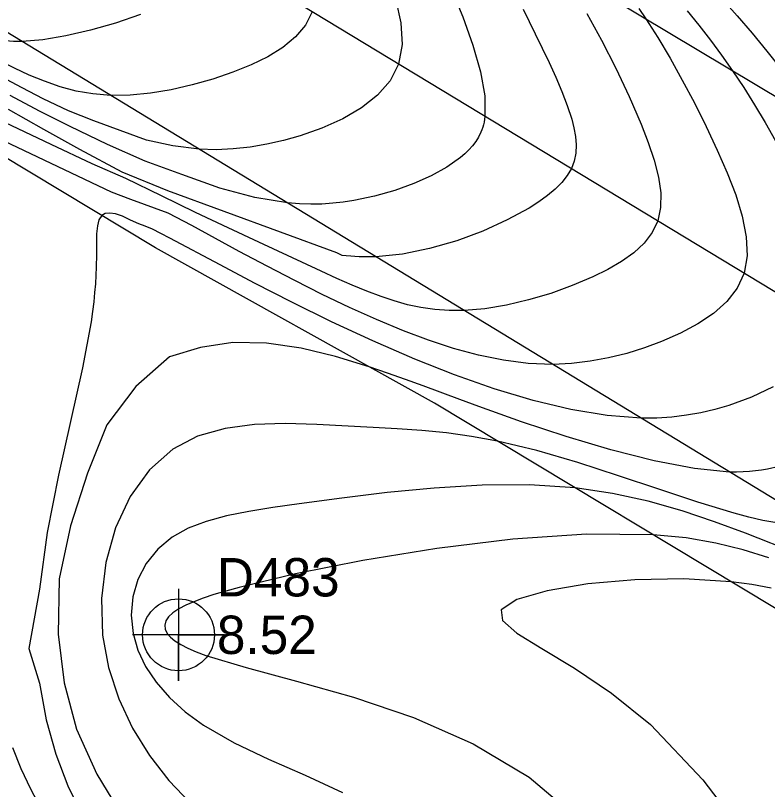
# Model space of a CAD drawing. Extents: x 2356077 to 2359823, y 225951 to 227822.
# Drawn here: x 2356885.2 to 2356934.2, y 227080.3 to 227130.7 of the extents above; entities that cross this region are included whole.
import ezdxf

# ---------------------------------------------------------------- set-up
doc = ezdxf.new("R2010")
doc.units = 0
for name, color, linetype in [('DTM Contours Major', 7, 'Continuous'), ('DTM Contours Minor', 7, 'Continuous'), ('Exist DTM Crownline', 7, 'Continuous'), ('Exist DTM Regular Point CELL', 7, 'Continuous'), ('Exist DTM Regular Point Cogo Elevation', 7, 'Continuous'), ('Exist DTM Regular Point Cogo Number', 7, 'Continuous'), ('Exist Roads EOP', 7, 'Continuous'), ('PH Exist DTM Breakline', 7, 'Continuous')]:
    doc.layers.add(name, color=color, linetype=linetype)

msp = doc.modelspace()

# ---------------------------------------------------------------- linework, layer by layer
at = {"layer": 'DTM Contours Major'}
for points in [[(2356918.273, 227131.104), (2356919.049, 227129.489), (2356919.955, 227127.614), (2356920.39, 227126.673), (2356920.792, 227125.741), (2356921.144, 227124.824), (2356921.431, 227123.932), (2356921.577, 227123.356), (2356921.677, 227122.794), (2356921.72, 227122.247), (2356921.696, 227121.717), (2356921.595, 227121.203), (2356921.406, 227120.706), (2356921.138, 227120.248), (2356920.786, 227119.804), (2356920.355, 227119.373), (2356919.853, 227118.953), (2356919.284, 227118.543), (2356918.654, 227118.141), (2356917.234, 227117.361), (2356915.645, 227116.64), (2356913.942, 227116.007), (2356912.177, 227115.496), (2356910.404, 227115.137), (2356908.677, 227114.964), (2356908.4, 227114.955), (2356908.126, 227114.952), (2356907.853, 227114.955), (2356907.581, 227114.964), (2356907.31, 227114.978), (2356907.038, 227114.997), (2356906.748, 227115.024), (2356906.488, 227115.057), (2356906.128, 227115.227), (2356895.119, 227119.267), (2356892.159, 227120.471), (2356889.392, 227121.95), (2356887.035, 227123.259), (2356884.737, 227124.568)], [(2356934.793, 227097.62), (2356933.89, 227097.791), (2356932.967, 227098.006), (2356932.016, 227098.26), (2356929.637, 227098.98), (2356927.109, 227099.816), (2356924.485, 227100.698), (2356921.82, 227101.561), (2356919.169, 227102.337), (2356916.589, 227102.959), (2356914.905, 227103.264), (2356913.266, 227103.487), (2356911.659, 227103.647), (2356910.07, 227103.761), (2356908.487, 227103.85), (2356904.832, 227104.04), (2356902.775, 227104.097), (2356900.767, 227104.035), (2356898.85, 227103.784), (2356897.065, 227103.274), (2356895.451, 227102.435), (2356893.92, 227101.081), (2356892.668, 227099.338), (2356891.715, 227097.297), (2356891.083, 227095.052), (2356890.793, 227092.693), (2356890.866, 227090.313), (2356891.255, 227088.201), (2356891.923, 227086.173), (2356892.829, 227084.253), (2356893.933, 227082.466), (2356895.198, 227080.838), (2356896.582, 227079.394)]]:
    msp.add_lwpolyline(points, dxfattribs=at)
at = {"layer": 'DTM Contours Minor'}
for points in [[(2356913.561, 227132.475), (2356914.329, 227130.596), (2356914.985, 227128.756), (2356915.479, 227127.021), (2356915.761, 227125.452), (2356915.78, 227124.113), (2356915.755, 227123.924), (2356915.723, 227123.742), (2356915.683, 227123.566), (2356915.635, 227123.397), (2356915.579, 227123.234), (2356915.516, 227123.076), (2356915.364, 227122.764), (2356915.182, 227122.471), (2356914.971, 227122.194), (2356914.733, 227121.93), (2356914.47, 227121.677), (2356914.181, 227121.432), (2356913.301, 227120.811), (2356912.279, 227120.24), (2356911.137, 227119.727), (2356909.899, 227119.282), (2356908.59, 227118.914), (2356907.234, 227118.631), (2356906.554, 227118.527), (2356905.864, 227118.448), (2356905.16, 227118.4), (2356904.437, 227118.385), (2356903.691, 227118.407), (2356902.918, 227118.469), (2356900.789, 227118.824), (2356898.501, 227119.427), (2356896.041, 227120.322), (2356893.649, 227121.201), (2356891.186, 227122.285), (2356888.766, 227123.441), (2356886.773, 227124.453), (2356884.846, 227125.479)], [(2356909.978, 227131.692), (2356910.307, 227130.197), (2356910.384, 227128.796), (2356910.154, 227127.519), (2356909.612, 227126.435), (2356908.79, 227125.485), (2356907.739, 227124.66), (2356906.512, 227123.951), (2356905.159, 227123.352), (2356903.733, 227122.853), (2356902.662, 227122.547), (2356901.58, 227122.296), (2356900.488, 227122.108), (2356899.387, 227121.988), (2356898.277, 227121.941), (2356897.16, 227121.975), (2356895.453, 227122.185), (2356893.74, 227122.565), (2356890.297, 227123.823), (2356888.658, 227124.461), (2356887.013, 227125.254), (2356885.642, 227125.961), (2356884.293, 227126.691)], [(2356931.314, 227131.652), (2356932.198, 227130.656), (2356933.18, 227129.521), (2356934.145, 227128.365), (2356935.079, 227127.196)], [(2356922.424, 227130.821), (2356923.37, 227129.073), (2356924.295, 227127.251), (2356925.166, 227125.409), (2356925.948, 227123.605), (2356926.417, 227122.402), (2356926.803, 227121.25), (2356927.082, 227120.158), (2356927.229, 227119.13), (2356927.22, 227118.175), (2356927.033, 227117.299), (2356926.67, 227116.541), (2356926.144, 227115.853), (2356925.473, 227115.228), (2356924.679, 227114.658), (2356923.783, 227114.136), (2356922.806, 227113.652), (2356921.467, 227113.082), (2356920.063, 227112.577), (2356918.625, 227112.149), (2356917.185, 227111.811), (2356915.778, 227111.576), (2356914.435, 227111.458), (2356913.451, 227111.453), (2356912.514, 227111.519), (2356911.613, 227111.651), (2356910.736, 227111.842), (2356909.872, 227112.085), (2356909.009, 227112.374), (2356908.077, 227112.727), (2356907.124, 227113.121), (2356906.141, 227113.554), (2356905.118, 227114.022), (2356901.056, 227115.925), (2356899.056, 227116.859), (2356896.934, 227117.858), (2356894.707, 227118.923), (2356892.395, 227120.056), (2356890.185, 227121.02), (2356887.532, 227122.271), (2356877.217, 227127.161)], [(2356904.529, 227130.926), (2356904.095, 227130.056), (2356903.447, 227129.285), (2356902.617, 227128.603), (2356901.638, 227128), (2356900.543, 227127.465), (2356899.364, 227126.989), (2356898.054, 227126.539), (2356896.708, 227126.155), (2356895.348, 227125.846), (2356893.996, 227125.624), (2356892.673, 227125.498), (2356891.401, 227125.481), (2356890.248, 227125.571), (2356889.152, 227125.758), (2356888.101, 227126.031), (2356887.087, 227126.394), (2356886.099, 227126.785), (2356885.127, 227127.245), (2356884.304, 227127.668), (2356883.478, 227128.119), (2356882.64, 227128.596), (2356881.782, 227129.1), (2356878.999, 227130.763)], [(2356893.338, 227130.742), (2356891.719, 227130.189), (2356890.077, 227129.719), (2356888.475, 227129.348), (2356886.976, 227129.098), (2356885.643, 227128.987), (2356885.078, 227128.987), (2356884.557, 227129.023), (2356884.071, 227129.091), (2356883.611, 227129.191), (2356883.177, 227129.325), (2356881.306, 227130.215), (2356880.796, 227130.439), (2356879.458, 227131.203)], [(2356925.813, 227131.141), (2356926.261, 227130.473), (2356927.039, 227129.244), (2356927.833, 227127.902), (2356928.631, 227126.474), (2356929.419, 227124.982), (2356930.184, 227123.451), (2356930.912, 227121.905), (2356931.556, 227120.436), (2356932.113, 227118.995), (2356932.543, 227117.6), (2356932.804, 227116.273), (2356932.856, 227115.03), (2356932.659, 227113.892), (2356932.211, 227112.917), (2356931.536, 227112.046), (2356930.669, 227111.272), (2356929.647, 227110.586), (2356928.508, 227109.98), (2356927.289, 227109.446), (2356926.166, 227109.029), (2356925.013, 227108.669), (2356923.835, 227108.374), (2356922.636, 227108.152), (2356921.421, 227108.009), (2356920.194, 227107.952), (2356918.595, 227108.015), (2356916.986, 227108.22), (2356915.367, 227108.551), (2356913.74, 227108.993), (2356912.106, 227109.529), (2356910.466, 227110.144), (2356908.711, 227110.872), (2356906.949, 227111.664), (2356905.176, 227112.512), (2356903.39, 227113.408), (2356901.587, 227114.345), (2356899.766, 227115.315), (2356898.228, 227116.146), (2356896.676, 227116.991), (2356895.15, 227117.805), (2356892.72, 227118.697), (2356891.451, 227119.178), (2356882.251, 227123.539)], [(2356928.941, 227130.994), (2356929.71, 227130.044), (2356930.461, 227129.079), (2356931.194, 227128.092), (2356931.909, 227127.077), (2356932.632, 227125.992), (2356933.337, 227124.871), (2356934.024, 227123.715), (2356934.695, 227122.526)], [(2356934.548, 227106.495), (2356933.143, 227105.827), (2356931.655, 227105.284), (2356930.758, 227105.022), (2356929.846, 227104.806), (2356928.914, 227104.637), (2356927.957, 227104.519), (2356926.972, 227104.455), (2356925.952, 227104.447), (2356923.731, 227104.613), (2356921.375, 227105.005), (2356918.916, 227105.597), (2356916.383, 227106.36), (2356913.806, 227107.268), (2356911.214, 227108.292), (2356908.467, 227109.482), (2356905.781, 227110.733), (2356903.2, 227112.002), (2356900.766, 227113.247), (2356898.523, 227114.428), (2356895.255, 227116.174), (2356894.677, 227116.477), (2356894.133, 227116.757), (2356893.652, 227116.961), (2356893.225, 227117.117), (2356892.691, 227117.355), (2356892.162, 227117.606), (2356891.705, 227117.768), (2356891.344, 227117.813), (2356891.047, 227117.776), (2356890.818, 227117.649), (2356890.639, 227117.379), (2356890.535, 227116.982), (2356890.486, 227116.465), (2356890.47, 227115.837), (2356890.466, 227115.105), (2356890.452, 227114.276), (2356890.432, 227113.758), (2356890.401, 227113.211), (2356890.356, 227112.635), (2356890.296, 227112.029), (2356890.22, 227111.394), (2356890.126, 227110.728), (2356889.563, 227107.721), (2356888.001, 227100.732), (2356887.271, 227097.008), (2356886.756, 227093.303), (2356886.061, 227089.439), (2356886.764, 227087.186), (2356887.187, 227084.79), (2356887.817, 227082.558), (2356888.615, 227080.491), (2356889.544, 227078.589)], [(2356934.95, 227101.306), (2356934.173, 227101.128), (2356933.797, 227101.062), (2356933.41, 227101.01), (2356933.011, 227100.97), (2356932.595, 227100.945), (2356932.163, 227100.935), (2356931.711, 227100.941), (2356929.424, 227101.165), (2356926.81, 227101.668), (2356923.985, 227102.386), (2356921.063, 227103.257), (2356918.158, 227104.216), (2356915.384, 227105.2), (2356914.142, 227105.658), (2356911.763, 227106.546), (2356910.597, 227106.974), (2356909.426, 227107.39), (2356908.235, 227107.793), (2356906.05, 227108.46), (2356903.806, 227109.002), (2356901.556, 227109.336), (2356899.35, 227109.38), (2356897.24, 227109.052), (2356895.241, 227108.439), (2356893.029, 227106.507), (2356891.147, 227104.022), (2356889.895, 227100.856), (2356888.773, 227097.43), (2356888.05, 227093.991), (2356887.981, 227090.376), (2356888.375, 227087.202), (2356889.174, 227084.179), (2356890.508, 227081.263), (2356892.155, 227078.536)], [(2356936.166, 227095.618), (2356932.751, 227096.95), (2356930.733, 227097.7), (2356928.623, 227098.408), (2356926.415, 227099.035), (2356924.098, 227099.547), (2356921.666, 227099.904), (2356918.679, 227100.095), (2356915.594, 227100.075), (2356912.48, 227099.892), (2356909.407, 227099.595), (2356906.447, 227099.235), (2356903.668, 227098.859), (2356901.972, 227098.621), (2356900.393, 227098.37), (2356898.939, 227098.081), (2356897.619, 227097.724), (2356896.441, 227097.274), (2356895.412, 227096.703), (2356894.464, 227095.915), (2356893.715, 227094.98), (2356893.172, 227093.93), (2356892.844, 227092.798), (2356892.737, 227091.615), (2356892.86, 227090.414), (2356893.175, 227089.331), (2356893.679, 227088.269), (2356894.365, 227087.24), (2356895.225, 227086.253), (2356896.252, 227085.32), (2356897.439, 227084.452), (2356899.438, 227083.3), (2356901.675, 227082.234), (2356904.059, 227081.179), (2356906.501, 227080.061)], [(2356934.277, 227095.353), (2356932.604, 227095.875), (2356930.819, 227096.311), (2356928.879, 227096.642), (2356926.744, 227096.849), (2356922.404, 227096.887), (2356917.606, 227096.561), (2356912.647, 227095.962), (2356907.824, 227095.18), (2356903.434, 227094.304), (2356899.774, 227093.423), (2356898.91, 227093.185), (2356898.129, 227092.951), (2356897.431, 227092.721), (2356896.818, 227092.492), (2356896.289, 227092.262), (2356895.846, 227092.03), (2356895.458, 227091.77), (2356895.174, 227091.506), (2356894.994, 227091.239), (2356894.919, 227090.97), (2356894.947, 227090.7), (2356895.08, 227090.43), (2356895.29, 227090.187), (2356895.586, 227089.944), (2356895.966, 227089.703), (2356896.43, 227089.464), (2356896.976, 227089.225), (2356897.603, 227088.988), (2356900.226, 227088.196), (2356903.507, 227087.323), (2356907.22, 227086.269), (2356911.134, 227084.939), (2356915.022, 227083.233), (2356918.656, 227081.055), (2356921.913, 227078.299)], [(2356934.418, 227093.372), (2356933.153, 227093.612), (2356931.822, 227093.794), (2356928.739, 227093.981), (2356925.532, 227093.919), (2356922.472, 227093.646), (2356919.824, 227093.203), (2356917.857, 227092.627), (2356916.839, 227091.958), (2356916.914, 227091.265), (2356917.861, 227090.45), (2356919.489, 227089.438), (2356921.607, 227088.156), (2356924.025, 227086.529), (2356926.552, 227084.483), (2356929.975, 227080.88), (2356933.222, 227076.618)], [(2356884.998, 227082.987), (2356885.542, 227081.633), (2356886.172, 227080.289), (2356887.076, 227078.608)]]:
    msp.add_lwpolyline(points, dxfattribs=at)
at = {"layer": 'Exist DTM Crownline'}
msp.add_lwpolyline([(2357542.756, 226741.609), (2357459.889, 226792.427), (2357374.177, 226844.74), (2357291.426, 226895.083), (2357208.118, 226946.275), (2357125.882, 226996.539), (2357045.017, 227045.595), (2356966.337, 227093.498), (2356883.413, 227143.712), (2356799.704, 227194.618), (2356722.637, 227241.528), (2356636.765, 227293.74), (2356553.053, 227344.465), (2356470.397, 227394.758), (2356383.201, 227447.638), (2356299.889, 227498.478), (2356223.248, 227545.375)], dxfattribs=at)
at = {"layer": 'Exist DTM Regular Point CELL'}
msp.add_lwpolyline([(2356895.819, 227093.334), (2356895.819, 227087.334), (2356895.819, 227090.334), (2356898.819, 227090.334), (2356892.819, 227090.334)], dxfattribs=at)
msp.add_circle((2356895.819, 227090.334), 2.344, dxfattribs=at)
at = {"layer": 'Exist Roads EOP'}
for points in [[(2357548.158, 226751.097), (2357465.654, 226801.744), (2357379.741, 226854.27), (2357296.317, 226905.048), (2357214.489, 226955.136), (2357131.706, 227005.719), (2357050.471, 227054.837), (2356971.347, 227103.361), (2356888.766, 227153.021), (2356805.008, 227204.071), (2356729.232, 227250.322), (2356641.873, 227303.321), (2356558.204, 227353.943), (2356475.441, 227404.348), (2356389.192, 227456.864), (2356305.906, 227507.596), (2356229.771, 227554.142)], [(2357548.158, 226751.097), (2357551.518, 226748.955), (2357539.932, 226730.044), (2357536.732, 226732.588), (2357457.094, 226780.918), (2357368.575, 226834.971), (2357285.95, 226885.112), (2357202.56, 226936.462), (2357119.743, 226986.718), (2357040.047, 227034.838), (2356959.55, 227083.993), (2356876.77, 227134.388), (2356794.33, 227184.148), (2356716.529, 227232.438), (2356632.17, 227283.448), (2356547.589, 227334.799), (2356465.16, 227384.805), (2356376.528, 227438.798), (2356293.908, 227488.913), (2356217.843, 227535.566)]]:
    msp.add_lwpolyline(points, dxfattribs=at)
at = {"layer": 'PH Exist DTM Breakline'}
msp.add_lwpolyline([(2357134.751, 226970.426), (2357100.659, 226991.809), (2357071.862, 227008.067), (2357043.428, 227025.569), (2357015.94, 227042.585), (2356988.871, 227059.572), (2356962.296, 227075.541), (2356936.875, 227090.755), (2356912.501, 227105.418), (2356894.323, 227115.538), (2356874.006, 227127.776), (2356827.187, 227157.253)], dxfattribs=at)

# ---------------------------------------------------------------- texts
at = {"layer": 'Exist DTM Regular Point Cogo Elevation'}
msp.add_text('8.52', height=2.5, dxfattribs=at).set_placement((2356898.319, 227089.084))
at = {"layer": 'Exist DTM Regular Point Cogo Number'}
msp.add_text('D483', height=2.5, dxfattribs=at).set_placement((2356898.319, 227092.834))

doc.saveas('drawing.dxf')
